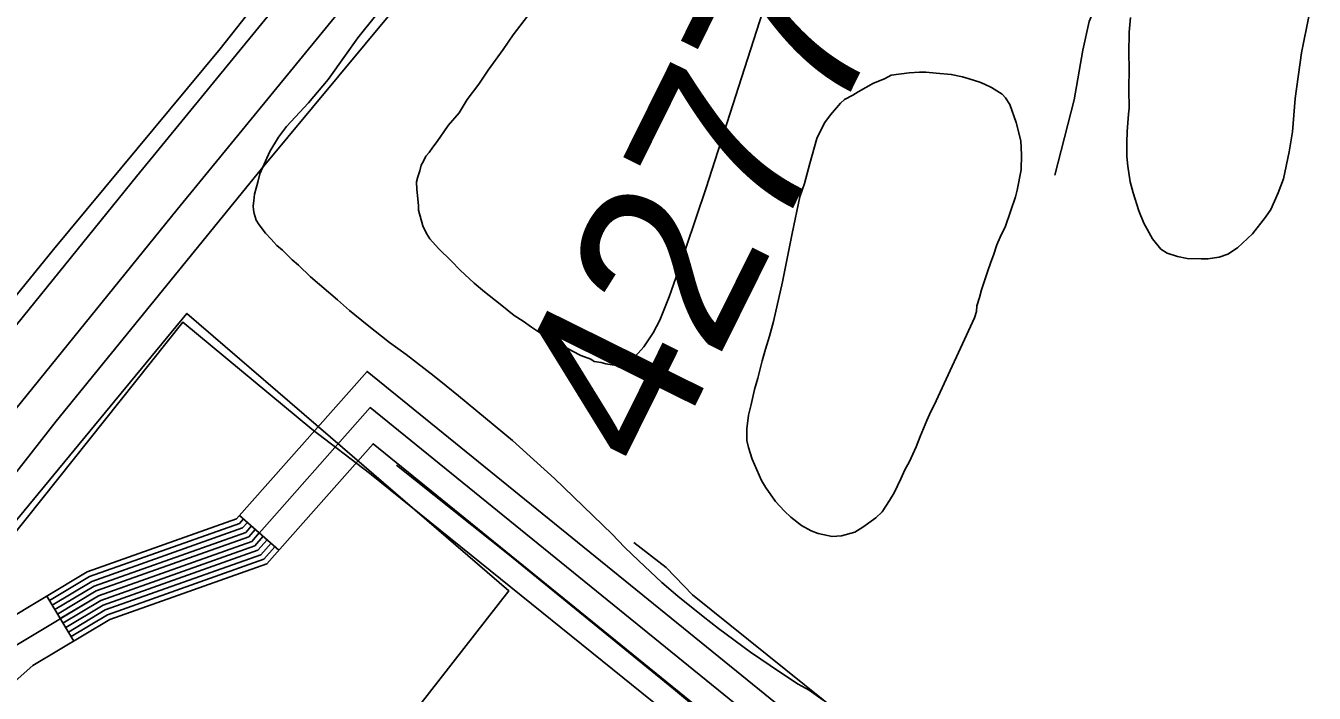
# Model space of a CAD drawing. Extents: x 3297753 to 3335611, y 652252 to 677623.
# Drawn here: x 3310928 to 3311665, y 666846 to 667228 of the extents above; entities that cross this region are included whole.
import ezdxf

# ---------------------------------------------------------------- set-up
doc = ezdxf.new("R2010")
doc.units = 0
for name, color, linetype in [('V-ROAD-CNTR', 7, 'Continuous'), ('V-SITE-OTLN', 7, 'Continuous'), ('V-SITE-VEGE', 7, 'Continuous'), ('V-SURV-IDEN', 7, 'Continuous'), ('V-TOPO-SHOR', 7, 'Continuous'), ('V-UTIL-LINE', 7, 'Continuous')]:
    doc.layers.add(name, color=color, linetype=linetype)

msp = doc.modelspace()

# ---------------------------------------------------------------- linework, layer by layer
at = {"layer": 'V-ROAD-CNTR'}
for p, q in [((3311072.59, 666928.12), (3311050.12, 666947.99)), ((3310955.25, 666876.11), (3310939.82, 666901.83))]:
    msp.add_line(p, q, dxfattribs=at)
for points in [[(3311311.65, 667533.75), (3310991.05, 667141.99), (3310843.88, 666960.27)], [(3311334.87, 667514.75), (3311014.31, 667123.05), (3310803.66, 666862.94)], [(3312112.12, 666488.8), (3312090.37, 666515.51), (3312072.52, 666530.79), (3312052.67, 666538.98), (3312012.81, 666536.99), (3311979.36, 666529.29), (3311936.57, 666509.74), (3311910.42, 666494.81), (3311877.2, 666477.32), (3311860.25, 666468.9), (3311844.58, 666466.38), (3311836.05, 666467.61), (3311820.02, 666473.4), (3311792.39, 666486.95), (3311123.03, 667030.48), (3311048.39, 666946.03), (3310962.97, 666915.73), (3310914.07, 666886.38), (3310876.74, 666853.39), (3310842.85, 666839.64), (3310830.65, 666841.43), (3310827.27, 666843.58), (3310803.66, 666862.94)], [(3312100.49, 666479.33), (3312079.59, 666504.99), (3312064.58, 666517.83), (3312050.05, 666523.83), (3312014.88, 666522.07), (3311984.2, 666515.01), (3311943.42, 666496.38), (3311917.63, 666481.66), (3311884.03, 666463.97), (3311864.88, 666454.45), (3311844.7, 666451.21), (3311832.4, 666452.98), (3311814.15, 666459.57), (3311784.25, 666474.24), (3311124.74, 667009.77), (3311057.06, 666933.19), (3310969.4, 666902.09), (3310922.97, 666874.23), (3310884.75, 666840.46), (3310844.71, 666824.2), (3310825.3, 666827.06), (3310818.46, 666831.41), (3310782.62, 666860.8)], [(3311777.02, 666461.08), (3311776.12, 666461.52), (3311126.45, 666989.05), (3311065.73, 666920.35), (3310975.83, 666888.46), (3310931.87, 666862.07), (3310892.77, 666827.52), (3310846.57, 666808.77), (3310819.95, 666812.68), (3310809.64, 666819.24), (3310784.78, 666839.63)], [(3311052.36, 666946), (3311050.12, 666943.46), (3310964.26, 666913), (3310941.36, 666899.26)], [(3311054.61, 666944.01), (3311051.86, 666940.9), (3310965.55, 666910.27), (3310942.9, 666896.69)], [(3311056.86, 666942.03), (3311053.59, 666938.33), (3310966.83, 666907.55), (3310944.45, 666894.12)], [(3311059.11, 666940.04), (3311055.32, 666935.76), (3310968.12, 666904.82), (3310945.99, 666891.54)], [(3311061.35, 666938.05), (3311057.06, 666933.19), (3310969.4, 666902.09), (3310947.54, 666888.97)], [(3311063.6, 666936.07), (3311058.79, 666930.62), (3310970.69, 666899.37), (3310949.08, 666886.4)], [(3311065.85, 666934.08), (3311060.53, 666928.06), (3310971.98, 666896.64), (3310950.62, 666883.83)], [(3311068.1, 666932.09), (3311062.26, 666925.49), (3310973.26, 666893.91), (3310952.17, 666881.25)], [(3311070.35, 666930.11), (3311064, 666922.92), (3310974.55, 666891.19), (3310953.71, 666878.68)]]:
    msp.add_lwpolyline(points, dxfattribs=at)
at = {"layer": 'V-SITE-OTLN'}
msp.add_lwpolyline([(3309632.08, 666549.11), (3310022.9, 667013.66), (3310490.19, 666631.53), (3310561.06, 666572.66), (3310592.43, 666546.59), (3310841.58, 666847.46), (3311019.93, 667063.61), (3311109.06, 666986.81), (3311204.05, 666904.95), (3310748.75, 666321.18), (3311245.4, 665904.9), (3311095.39, 665720.91), (3311086.7, 665723.66), (3311000.03, 665733.86), (3310982.6, 665742.24), (3310853.92, 665858.5), (3310799.85, 665811.53), (3310579.09, 665727.38), (3310415.64, 665854.64), (3310222.77, 666018.93), (3310158.28, 666073.21), (3309942.31, 666253.97), (3309615.19, 666522.9)], close=True, dxfattribs=at)
at = {"layer": 'V-SITE-VEGE'}
for points in [[(3311216.66, 667236.36), (3311206.59, 667223.16), (3311200.79, 667214.78), (3311192.29, 667202.8), (3311186.88, 667194.81), (3311180.3, 667186.02), (3311175.67, 667178.44), (3311169.46, 667171.23), (3311164.83, 667164.44), (3311162.5, 667161.25), (3311160.57, 667158.85), (3311158.64, 667155.66), (3311156.69, 667153.65), (3311155.16, 667150.47), (3311154.01, 667148.47), (3311153.27, 667145.3), (3311152.14, 667141.73), (3311151.39, 667138.95), (3311151.46, 667134.61), (3311151.91, 667131.06), (3311152.39, 667125.14), (3311152.43, 667122.77), (3311154.94, 667113.72), (3311156.98, 667109.41), (3311159, 667106.28), (3311163.83, 667100.82)], [(3311163.83, 667100.82), (3311171.05, 667093.82), (3311176.27, 667088.37), (3311184.29, 667080.99), (3311190.29, 667075.94), (3311199.09, 667068.97), (3311207.09, 667062.37), (3311212.27, 667059.29), (3311217.07, 667055.81), (3311223.86, 667051.17), (3311226.24, 667050.02), (3311240.59, 667041.95), (3311245.37, 667039.65), (3311250.94, 667037.37), (3311252.93, 667036.21), (3311256.89, 667035.48), (3311259.67, 667034.74), (3311264.42, 667034.02), (3311267.58, 667034.46), (3311271.5, 667035.71), (3311275.81, 667038.54), (3311278.14, 667040.95), (3311281.25, 667044.55), (3311286.65, 667052.54), (3311290.49, 667059.71), (3311295.82, 667073.22), (3311299.6, 667083.95), (3311316.93, 667135.48), (3311350.92, 667241.19)], [(3311058.65, 667131.99), (3311060.52, 667138.74), (3311061.63, 667143.5), (3311067.36, 667156.23), (3311072.37, 667164.6), (3311077.02, 667170.6), (3311089.45, 667184.22), (3311100.71, 667197.44), (3311110.77, 667211.42), (3311117.73, 667221.4), (3311128.58, 667235)], [(3311559.65, 667232.95), (3311558.99, 667224.64), (3311558.78, 667212.39), (3311558.91, 667204.09), (3311558.7, 667191.84), (3311558.87, 667181.18), (3311558.53, 667177.62), (3311557.89, 667167.73), (3311557.59, 667161.41), (3311557.71, 667153.5), (3311558.19, 667147.98), (3311559.52, 667138.91), (3311561.19, 667132.62), (3311564.51, 667122.4), (3311567.39, 667115.33), (3311572.26, 667106.32), (3311577.1, 667100.46), (3311580.69, 667098.15), (3311586.64, 667096.27), (3311592.19, 667095.17), (3311600.1, 667094.89), (3311604.05, 667094.95), (3311610.35, 667095.84), (3311615.47, 667097.5), (3311620.94, 667101.14), (3311629.51, 667109.17), (3311636.87, 667118.77), (3311639.96, 667123.16), (3311644.16, 667132.71), (3311647.2, 667140.66), (3311650.52, 667156.12), (3311652.31, 667167.6), (3311654, 667186.59), (3311657.55, 667212.72), (3311661.95, 667234.52)], [(3311383.92, 666842.27), (3311375.93, 666848.07), (3311369.56, 666851.53), (3311359.58, 666858.09), (3311342.41, 666869.68), (3311324.03, 666883.22), (3311315.23, 666890.2), (3311300.83, 666901.83), (3311291.62, 666909.59), (3311278.39, 666922.03), (3311270.37, 666929.81), (3311263.15, 666937.2), (3311230.26, 666969.09), (3311220.24, 666978.03), (3311206.22, 666990.85), (3311175.4, 667016.45), (3311168.2, 667022.27), (3311161.4, 667027.69), (3311145.41, 667040.09), (3311135.82, 667047.05), (3311123.02, 667057.13), (3311113.01, 667065.27), (3311106.2, 667071.49), (3311090.59, 667084.68), (3311083.77, 667091.29), (3311080.17, 667094.4), (3311074.56, 667099.84), (3311071.35, 667102.56), (3311069.74, 667104.51), (3311068.14, 667106.06), (3311064.92, 667109.57), (3311061.29, 667114.26), (3311059.67, 667117), (3311058.43, 667120.93), (3311058, 667122.9), (3311057.96, 667125.27), (3311058.32, 667128.04), (3311058.65, 667131.99)]]:
    msp.add_lwpolyline(points, dxfattribs=at)
msp.add_lwpolyline([(3311447.48, 667011.07), (3311470.42, 667061.2), (3311471.54, 667064.77), (3311471.89, 667067.94), (3311473.4, 667072.7), (3311474.52, 667077.07), (3311477.91, 667087.39), (3311479.8, 667092.95), (3311481.32, 667096.92), (3311483.21, 667102.88), (3311485.11, 667107.26), (3311488.18, 667113.62), (3311493.85, 667130.3), (3311494.97, 667134.27), (3311497.16, 667145.76), (3311497.43, 667154.46), (3311496.91, 667162.35), (3311494.37, 667172.98), (3311490.66, 667183.2), (3311488.23, 667187.11), (3311486.23, 667189.06), (3311480.24, 667192.91), (3311476.26, 667194.83), (3311473.48, 667195.97), (3311467.52, 667197.85), (3311463.55, 667198.98), (3311457.21, 667200.46), (3311448.51, 667201.12), (3311442.57, 667201.82), (3311439.02, 667201.76), (3311433.1, 667201.28), (3311422.84, 667199.93), (3311418.92, 667197.9), (3311412.64, 667195.43), (3311404.02, 667190.56), (3311400.9, 667188.53), (3311396.19, 667186.09), (3311393.85, 667184.08), (3311388.03, 667177.27), (3311384.94, 667172.88), (3311382.63, 667168.5), (3311380.34, 667163.72), (3311376.21, 667149.43), (3311373.23, 667137.93), (3311370.58, 667130.38), (3311366.16, 667109.38), (3311360.66, 667081.64), (3311355.48, 667059.03), (3311353.23, 667050.7), (3311350.98, 667043.16), (3311349.11, 667036.42), (3311346.5, 667026.5), (3311344.62, 667020.15), (3311342.78, 667011.43), (3311341.29, 667005.48), (3311340.23, 666997.56), (3311340.33, 666990.84), (3311341.18, 666986.91), (3311343.26, 666980.22), (3311348.58, 666968.06), (3311351.01, 666964.14), (3311356.67, 666955.94), (3311361.89, 666950.48), (3311365.5, 666946.98), (3311371.5, 666942.33), (3311377.08, 666939.26), (3311381.05, 666937.74), (3311388.98, 666935.89), (3311394.5, 666936.37), (3311401.98, 666938.46), (3311406.68, 666941.3), (3311414.1, 666946.55), (3311417.6, 666950.15), (3311421.85, 666956.54), (3311424.55, 666960.93), (3311428.38, 666968.89), (3311430.67, 666974.06), (3311433.36, 666978.85), (3311437.18, 666987.2), (3311439.46, 666993.16), (3311443.27, 667002.31), (3311445.56, 667007.48)], close=True, dxfattribs=at)
at = {"layer": 'V-TOPO-SHOR'}
for points in [[(3311459.39, 667644.55), (3311349.58, 667498.69), (3311195.39, 667306.37), (3311062.56, 667146.49), (3310945.21, 667001.88), (3310843.36, 666871.85)], [(3311607.05, 667485.2), (3311562.21, 667318.39), (3311541.41, 667243.8), (3311535.99, 667230.72), (3311532.38, 667214.33), (3311527.55, 667185.99), (3311516.45, 667142.8)], [(3311109.33, 667304.36), (3311038.96, 667215.14), (3310943.7, 667100.25), (3310842.44, 666975.7), (3310835.74, 666967.4)], [(3311798.07, 666441), (3311735.13, 666491.48), (3311593.42, 666605.9), (3311420.75, 666746.88), (3311298.37, 666848.77), (3311204.48, 666925.29), (3311139.94, 666976.8)], [(3311554.03, 666697.72), (3311534.75, 666718.49), (3311494.55, 666751.59), (3311405.27, 666825.37), (3311309.26, 666902.56), (3311294.09, 666918.13), (3311275.61, 666932.59)]]:
    msp.add_lwpolyline(points, dxfattribs=at)
at = {"layer": 'V-UTIL-LINE'}
msp.add_lwpolyline([(3312187.72, 666112.98), (3312161.31, 666134.3), (3312161.31, 666134.3), (3312119.53, 666166.8), (3312122.19, 666170.64), (3311795.98, 666435.06), (3311572.22, 666608.7), (3311332.36, 666804.38), (3311124.44, 666972.29), (3311124.44, 666972.29), (3311091.46, 666997.32), (3311091.46, 666997.32), (3311017.73, 667058.65), (3311017.73, 667058.65), (3310847.19, 666844.71), (3310847.19, 666844.71), (3310818.87, 666813.85), (3310819.97, 666812.79), (3310647.29, 666597.18), (3310558.26, 666487.17), (3310558.27, 666486.62), (3310478.83, 666389.25), (3310478.83, 666389.25), (3310246.41, 666101.57)], dxfattribs=at)

# ---------------------------------------------------------------- texts
at = {"layer": 'V-SURV-IDEN'}
msp.add_text('4277+44.4', height=100, rotation=63.65083, dxfattribs=at).set_placement((3311290.1, 666969.27))

doc.saveas('drawing.dxf')
